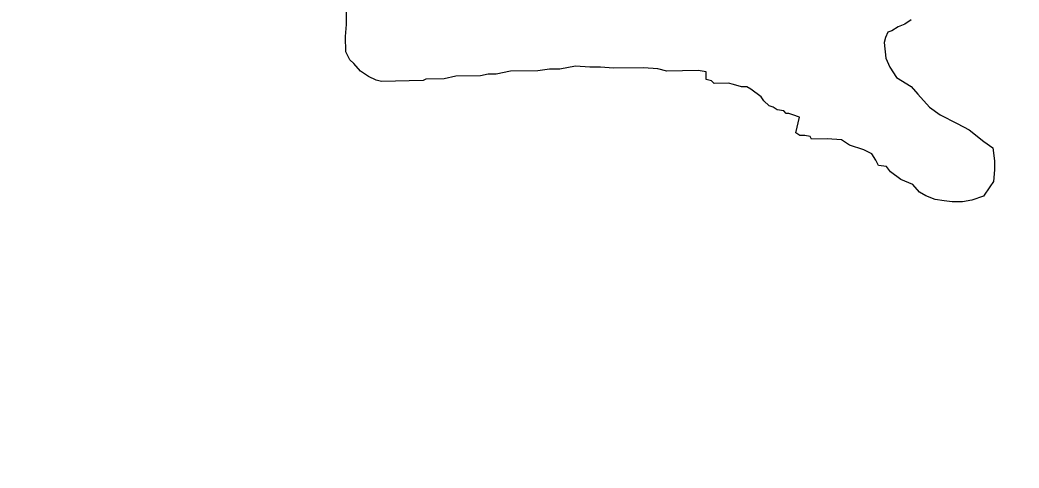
# Model space of a CAD drawing. Extents: x 3192986 to 3230865, y 867483 to 892886.
# Drawn here: x 3218165 to 3219020, y 883257 to 883641 of the extents above; entities that cross this region are included whole.
import ezdxf

# ---------------------------------------------------------------- set-up
doc = ezdxf.new("R2010")
doc.units = 0
doc.layers.add('V-SITE-VEGE', color=7, linetype='Continuous')
doc.layers.add('V-TOPO-SHOR', color=7, linetype='Continuous')

msp = doc.modelspace()

# ---------------------------------------------------------------- linework, layer by layer
at = {"layer": 'V-SITE-VEGE'}
for p, q in [((3218444.25, 883636.82), (3218443.5, 883680.34)), ((3218927.46, 883640.75), (3218921.94, 883637.31)), ((3218443.31, 883626.76), (3218444.25, 883636.82)), ((3218907.56, 883630.36), (3218905.4, 883625.86)), ((3218910.88, 883631.54), (3218907.56, 883630.36)), ((3218916.4, 883634.98), (3218910.88, 883631.54)), ((3218921.94, 883637.31), (3218916.4, 883634.98)), ((3218443.54, 883613.37), (3218443.31, 883626.76)), ((3218905.4, 883625.86), (3218904.36, 883621.38)), ((3218447.01, 883606.73), (3218443.54, 883613.37)), ((3218904.36, 883621.38), (3218905.71, 883608.01)), ((3218450.41, 883603.44), (3218447.01, 883606.73)), ((3218905.71, 883608.01), (3218909.19, 883600.26)), ((3218456.11, 883596.85), (3218450.41, 883603.44)), ((3218462.88, 883592.5), (3218456.11, 883596.85)), ((3218584.46, 883596.85), (3218572.23, 883594.4)), ((3218607.89, 883597.25), (3218584.46, 883596.85)), ((3218617.92, 883598.54), (3218607.89, 883597.25)), ((3218626.84, 883598.7), (3218617.92, 883598.54)), ((3218640.19, 883601.16), (3218626.84, 883598.7)), ((3218652.49, 883600.26), (3218640.19, 883601.16)), ((3218661.41, 883600.42), (3218652.49, 883600.26)), ((3218672.59, 883599.5), (3218661.41, 883600.42)), ((3218698.25, 883599.94), (3218672.59, 883599.5)), ((3218710.54, 883599.04), (3218698.25, 883599.94)), ((3218718.39, 883596.94), (3218710.54, 883599.04)), ((3218745.17, 883597.41), (3218718.39, 883596.94)), ((3218751.88, 883596.41), (3218745.17, 883597.41)), ((3218752, 883589.71), (3218751.88, 883596.41)), ((3218909.19, 883600.26), (3218914.93, 883591.43)), ((3218469.63, 883589.27), (3218462.88, 883592.5)), ((3218474.11, 883588.23), (3218469.63, 883589.27)), ((3218509.82, 883588.85), (3218474.11, 883588.23)), ((3218512.03, 883590.01), (3218509.82, 883588.85)), ((3218527.65, 883590.28), (3218512.03, 883590.01)), ((3218537.66, 883592.68), (3218527.65, 883590.28)), ((3218558.86, 883593.06), (3218537.66, 883592.68)), ((3218565.53, 883594.28), (3218558.86, 883593.06)), ((3218572.23, 883594.4), (3218565.53, 883594.28)), ((3218756.49, 883588.67), (3218752, 883589.71)), ((3218758.75, 883586.48), (3218756.49, 883588.67)), ((3218914.93, 883591.43), (3218927.34, 883583.83)), ((3218771.03, 883586.69), (3218758.75, 883586.48)), ((3218775.51, 883585.66), (3218771.03, 883586.69)), ((3218782.25, 883583.54), (3218775.51, 883585.66)), ((3218786.71, 883583.62), (3218782.25, 883583.54)), ((3218790.1, 883581.44), (3218786.71, 883583.62)), ((3218799.14, 883574.91), (3218790.1, 883581.44)), ((3218927.34, 883583.83), (3218933.03, 883577.23)), ((3218801.43, 883571.6), (3218799.14, 883574.91)), ((3218805.97, 883567.21), (3218801.43, 883571.6)), ((3218933.03, 883577.23), (3218943.27, 883566.25)), ((3218809.33, 883566.15), (3218805.97, 883567.21)), ((3218812.72, 883563.98), (3218809.33, 883566.15)), ((3218818.32, 883562.96), (3218812.72, 883563.98)), ((3218820.59, 883560.77), (3218818.32, 883562.96)), ((3218943.27, 883566.25), (3218952.31, 883559.71)), ((3218822.82, 883560.81), (3218820.59, 883560.77)), ((3218826.19, 883559.75), (3218822.82, 883560.81)), ((3218831.8, 883557.61), (3218826.19, 883559.75)), ((3218828.69, 883544.17), (3218831.8, 883557.61)), ((3218952.31, 883559.71), (3218966.95, 883552.15)), ((3218966.95, 883552.15), (3218977.09, 883546.75)), ((3218977.09, 883546.75), (3218989.54, 883536.92)), ((3218832.08, 883541.99), (3218828.69, 883544.17)), ((3218836.54, 883542.07), (3218832.08, 883541.99)), ((3218841.02, 883541.03), (3218836.54, 883542.07)), ((3218842.18, 883538.82), (3218841.02, 883541.03)), ((3218855.57, 883539.05), (3218842.18, 883538.82)), ((3218867.86, 883538.15), (3218855.57, 883539.05)), ((3218874.63, 883533.8), (3218867.86, 883538.15)), ((3218989.54, 883536.92), (3218997.45, 883531.48)), ((3218886.98, 883529.55), (3218874.63, 883533.8)), ((3218893.74, 883526.32), (3218886.98, 883529.55)), ((3218997.45, 883531.48), (3218998.76, 883520.33)), ((3218897.18, 883520.8), (3218893.74, 883526.32)), ((3218899.49, 883516.38), (3218897.18, 883520.8)), ((3218998.76, 883520.33), (3218998.89, 883512.52)), ((3218906.2, 883515.38), (3218899.49, 883516.38)), ((3218909.63, 883510.97), (3218906.2, 883515.38)), ((3218918.67, 883504.43), (3218909.63, 883510.97)), ((3218998.89, 883512.52), (3218997.95, 883502.46)), ((3218928.79, 883500.15), (3218918.67, 883504.43)), ((3218997.95, 883502.46), (3218994.68, 883497.94)), ((3218934.49, 883493.55), (3218928.79, 883500.15)), ((3218940.12, 883490.3), (3218934.49, 883493.55)), ((3218994.68, 883497.94), (3218989.24, 883490.03)), ((3218947.99, 883487.09), (3218940.12, 883490.3)), ((3218955.82, 883486.11), (3218947.99, 883487.09)), ((3218962.54, 883485.11), (3218955.82, 883486.11)), ((3218971.46, 883485.26), (3218962.54, 883485.11)), ((3218979.25, 883486.51), (3218971.46, 883485.26)), ((3218989.24, 883490.03), (3218979.25, 883486.51))]:
    msp.add_line(p, q, dxfattribs=at)
at = {"layer": 'V-TOPO-SHOR'}
msp.add_spline([(3220607.86, 883199.23), (3220556.55, 882928.64), (3220515.69, 882851.23), (3220465.55, 882706.22), (3220430.92, 882570.06), (3220379.25, 882505.82), (3220271.92, 882419.06), (3220211.62, 882387.76), (3220155.86, 882347.32), (3220040.64, 882280.21), (3219987.21, 882238.84), (3219928.26, 882210.24), (3219791.76, 882190.32), (3219596.89, 882186.81), (3219449.88, 882236.67), (3219382.39, 882236.9), (3219259.13, 882200.57), (3219196.27, 882193.22), (3219122.13, 882181.54), (3219059.99, 882164.79), (3218928.75, 882172.47), (3218797.4, 882170.01), (3218654.97, 882208.66), (3218507.42, 882274.97), (3218436.29, 882298.33), (3218372.67, 882345.77), (3218248.09, 882507.75), (3218204.05, 882564.35), (3218139.83, 882611.1), (3218066.61, 882648.95), (3218002.73, 882654.04), (3217945.66, 882626.2), (3217854.06, 882485.84), (3217751.1, 882382.88), (3217706.67, 882304.25), (3217684.42, 882231.86), (3217658.75, 882027.83), (3217607.42, 881968.09), (3217545.78, 881963.92), (3217403, 881998.06), (3217345.41, 881975.02), (3217238.78, 881893.37), (3217179.33, 881868.53), (3217112.21, 881868.34), (3216902.2, 881905.62), (3216773.34, 881906.43), (3216626.2, 881977), (3216554.81, 882004.19), (3216487.5, 882014.31), (3216412.01, 882043.25), (3216346.78, 882045.64), (3216318.97, 882038.15), (3216297.4, 882015.21), (3216166.63, 882007.72), (3216039.58, 881975.82), (3215984.97, 881942.68), (3215950.77, 881866.55), (3215944.18, 881801.49), (3215937.96, 881733.16), (3215887.73, 881682.79), (3215768.69, 881641.37), (3215640.79, 881623.24), (3215558.61, 881662.56), (3215466.93, 881717.15), (3215359.53, 881762.42), (3215352.57, 881880.68), (3215338.66, 881991.98), (3215296.92, 882158.93), (3215310.83, 882249.37), (3215296.92, 882339.8), (3215331.7, 882409.37), (3215394.31, 882534.58), (3215429.09, 882687.62), (3215456.92, 882785.01), (3215436.05, 882840.67), (3215429.09, 882896.32), (3215430.02, 882941.3), (3215392.31, 882993.64), (3215270.52, 883089.46), (3215204.78, 883100.53), (3215141.58, 883148.34), (3215155.24, 883215.04), (3215200.03, 883290.4), (3215187.93, 883417.08), (3215237.31, 883490.82), (3215287.53, 883538.33), (3215287.73, 883538.47)], degree=3, dxfattribs=at)

doc.saveas('drawing.dxf')
